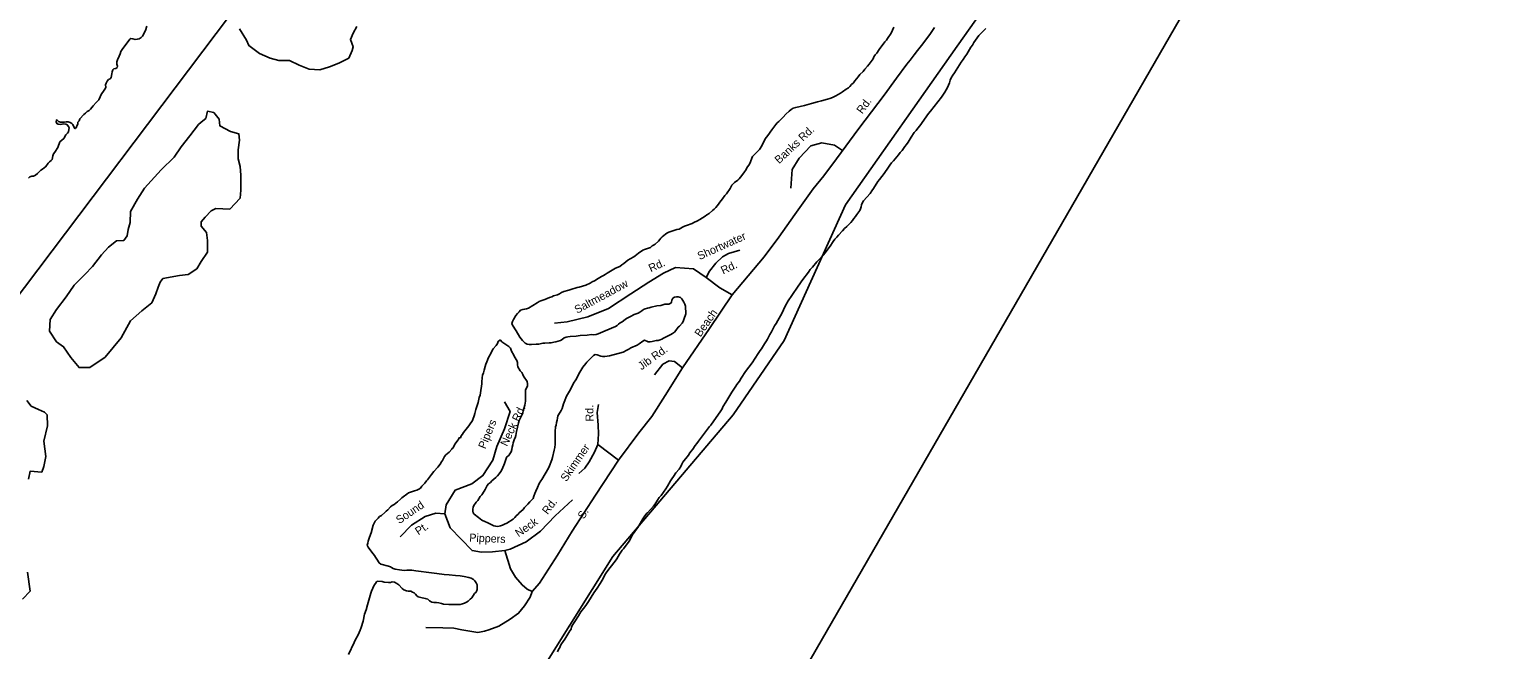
# Model space of a CAD drawing. Extents: x 1945482 to 2853149, y 66427 to 1015778.
# Drawn here: x 2369934 to 2381985, y 183619 to 188698 of the extents above; entities that cross this region are included whole.
import ezdxf

# ---------------------------------------------------------------- set-up
doc = ezdxf.new("R2010")
doc.units = 0
for name, color, linetype in [('Old_Level_10', 7, 'Continuous'), ('Old_Level_35', 7, 'Continuous'), ('Old_Level_52', 7, 'Continuous'), ('Old_Level_60', 7, 'Continuous'), ('Old_Level_61', 7, 'Continuous'), ('Old_Level_63', 7, 'Continuous')]:
    doc.layers.add(name, color=color, linetype=linetype)

msp = doc.modelspace()

# ---------------------------------------------------------------- linework, layer by layer
at = {"layer": 'Old_Level_35'}
for points in [[(2377352, 188713), (2377320, 188665), (2377258, 188581), (2377214, 188525), (2377187, 188490), (2377153, 188447), (2377126, 188412), (2377043, 188298), (2376940, 188160), (2376733, 187886), (2376549, 187638), (2376446, 187500), (2376358, 187391), (2376209, 187181), (2376076, 186997), (2375958, 186835), (2375695, 186525), (2375510, 186248), (2375289, 185927), (2375146, 185699), (2375035, 185529), (2374930, 185395), (2374764, 185170), (2374574, 184884), (2374383, 184589)], [(2376175, 187397), (2376186, 187551), (2376243, 187642), (2376340, 187745), (2376431, 187768), (2376534, 187751), (2376600, 187707)], [(2375483, 186666), (2375510, 186718), (2375562, 186784), (2375615, 186834), (2375665, 186862), (2375759, 186890)], [(2375695, 186525), (2375595, 186582), (2375483, 186666), (2375377, 186736), (2375229, 186747), (2375132, 186702), (2375013, 186628), (2374865, 186531), (2374682, 186411), (2374511, 186343), (2374341, 186302), (2374238, 186291)], [(2375058, 185869), (2375127, 185955), (2375178, 185983), (2375223, 185978), (2375289, 185927)], [(2373829, 185648), (2373874, 185568), (2373829, 185426), (2373766, 185283), (2373732, 185169), (2373652, 185044), (2373561, 184976), (2373424, 184924), (2373350, 184804), (2373339, 184730), (2373384, 184616), (2373563, 184429), (2373641, 184417), (2373730, 184420), (2373832, 184430), (2373874, 184440), (2374005, 184502), (2374125, 184588), (2374245, 184713), (2374387, 184844)], [(2374600, 185625), (2374589, 185560), (2374597, 185457), (2374598, 185385), (2374595, 185299)], [(2374595, 185299), (2374567, 185236), (2374523, 185157), (2374488, 185105), (2374438, 185061)], [(2374595, 185299), (2374764, 185170)], [(2373339, 184730), (2373265, 184736), (2373179, 184708), (2373065, 184639), (2372974, 184542)], [(2373832, 184430), (2373879, 184280), (2373920, 184211), (2373973, 184148), (2374014, 184114), (2374056, 184095), (2374115, 184164), (2374264, 184391), (2374383, 184589)], [(2374056, 184095), (2374038, 184047), (2373992, 183977), (2373944, 183916), (2373875, 183867), (2373782, 183810), (2373700, 183781), (2373664, 183769), (2373609, 183760), (2373561, 183767), (2373479, 183781), (2373414, 183793), (2373322, 183797), (2373185, 183800)]]:
    msp.add_lwpolyline(points, dxfattribs=at)
at = {"layer": 'Old_Level_52'}
msp.add_lwpolyline([(2374025, 183278), (2374717, 184381), (2375703, 185541), (2376120, 186151), (2376625, 187260), (2377538, 188560), (2378450, 189846), (2379097, 190699), (2379836, 191633), (2380270, 192172), (2380636, 192546), (2381122, 193186), (2381935, 194039), (2382395, 194579), (2382808, 195025), (2383201, 195385), (2383568, 195712), (2383954, 196092), (2384221, 196305), (2385214, 197018), (2385767, 197418), (2386440, 197845), (2386879, 198158)], dxfattribs=at)
at = {"layer": 'Old_Level_60'}
for points in [[(2370671, 188479), (2370679, 188498), (2370685, 188517), (2370694, 188533), (2370717, 188562), (2370736, 188589), (2370758, 188618), (2370766, 188623), (2370782, 188621), (2370800, 188616), (2370819, 188617), (2370835, 188621), (2370850, 188632), (2370861, 188643), (2370870, 188657), (2370877, 188675), (2370886, 188690), (2370898, 188725)], [(2376428, 188112), (2376476, 188127), (2376494, 188132), (2376516, 188140), (2376544, 188153), (2376563, 188164), (2376582, 188175), (2376599, 188186), (2376630, 188208), (2376649, 188219), (2376660, 188230), (2376674, 188246), (2376688, 188260), (2376700, 188278), (2376728, 188310), (2376740, 188328), (2376769, 188353), (2376782, 188371), (2376805, 188398), (2376817, 188414), (2376850, 188456), (2376857, 188473), (2376868, 188489), (2376881, 188503), (2376901, 188532), (2376947, 188595), (2376960, 188609), (2376967, 188623), (2376997, 188666), (2377020, 188717)], [(2377774, 188705), (2377755, 188686), (2377718, 188648), (2377703, 188628), (2377677, 188590), (2377665, 188570), (2377652, 188553), (2377618, 188494), (2377603, 188473), (2377588, 188451), (2377571, 188430), (2377545, 188385), (2377531, 188364), (2377518, 188341), (2377504, 188322), (2377491, 188300), (2377482, 188282), (2377476, 188261), (2377469, 188242), (2377459, 188222), (2377448, 188204), (2377439, 188183), (2377411, 188144), (2377320, 188027), (2377304, 188010), (2377233, 187908), (2377218, 187890), (2377204, 187870), (2377188, 187853), (2377162, 187816), (2377138, 187775), (2377125, 187756), (2377111, 187739), (2377087, 187706), (2377072, 187691), (2377059, 187672), (2377030, 187639), (2377017, 187621), (2377002, 187605), (2376988, 187586), (2376976, 187569), (2376941, 187517), (2376903, 187468), (2376889, 187452), (2376854, 187394), (2376839, 187375), (2376827, 187355), (2376770, 187295), (2376762, 187281)], [(2369926, 187480), (2369937, 187490), (2369953, 187496), (2369968, 187497), (2369984, 187504), (2370000, 187517), (2370007, 187523), (2370029, 187546), (2370042, 187554), (2370055, 187565), (2370069, 187575), (2370089, 187602), (2370100, 187614), (2370113, 187623), (2370120, 187633), (2370126, 187663), (2370133, 187678), (2370143, 187692), (2370168, 187731), (2370174, 187747), (2370177, 187762), (2370185, 187776), (2370216, 187805), (2370234, 187834), (2370246, 187847), (2370254, 187860), (2370258, 187877), (2370261, 187893), (2370255, 187903), (2370245, 187917), (2370232, 187923), (2370217, 187925), (2370202, 187923), (2370186, 187920), (2370169, 187921), (2370160, 187927), (2370155, 187942), (2370156, 187957), (2370161, 187955), (2370173, 187943), (2370188, 187938), (2370204, 187937), (2370221, 187939), (2370236, 187942), (2370253, 187941), (2370269, 187936), (2370283, 187928), (2370290, 187918), (2370305, 187888), (2370310, 187886), (2370317, 187893), (2370324, 187907), (2370331, 187922), (2370332, 187938), (2370341, 187950), (2370348, 187965), (2370380, 188002), (2370393, 188013), (2370406, 188024), (2370409, 188025), (2370423, 188035), (2370436, 188045), (2370457, 188072), (2370481, 188098), (2370504, 188120), (2370525, 188170), (2370536, 188185), (2370557, 188217), (2370560, 188226), (2370558, 188243), (2370564, 188258), (2370573, 188275), (2370583, 188287), (2370597, 188294), (2370605, 188304), (2370609, 188335), (2370612, 188350), (2370618, 188367), (2370626, 188374), (2370643, 188378), (2370654, 188386), (2370656, 188397), (2370652, 188413), (2370652, 188432), (2370657, 188448), (2370671, 188479)], [(2374297, 186544), (2374316, 186552), (2374356, 186562), (2374373, 186567), (2374425, 186584), (2374442, 186588), (2374495, 186604), (2374531, 186620), (2374548, 186630), (2374567, 186640), (2374597, 186657), (2374623, 186674), (2374640, 186682), (2374655, 186691), (2374669, 186702), (2374697, 186719), (2374726, 186735), (2374739, 186743), (2374773, 186757), (2374791, 186769), (2374806, 186781), (2374840, 186807), (2374859, 186818), (2374888, 186834), (2374900, 186843), (2374928, 186866), (2374962, 186889), (2374977, 186896), (2375000, 186903), (2375025, 186913), (2375040, 186925), (2375056, 186934), (2375063, 186938), (2375090, 186963), (2375101, 186976), (2375110, 186989), (2375120, 187000), (2375147, 187021), (2375160, 187030), (2375176, 187037), (2375193, 187042), (2375242, 187059), (2375259, 187063), (2375289, 187077), (2375304, 187086), (2375320, 187093), (2375366, 187109), (2375380, 187116), (2375412, 187130), (2375430, 187140), (2375473, 187169), (2375488, 187178), (2375507, 187190), (2375534, 187215), (2375547, 187225), (2375560, 187239), (2375573, 187254), (2375583, 187267), (2375593, 187282), (2375604, 187297), (2375615, 187309), (2375635, 187338), (2375647, 187352), (2375678, 187394), (2375692, 187423), (2375702, 187434), (2375714, 187445), (2375740, 187464), (2375753, 187475), (2375775, 187502), (2375795, 187531), (2375805, 187543), (2375821, 187572), (2375831, 187585), (2375840, 187600), (2375862, 187657), (2375918, 187714), (2375939, 187744), (2375965, 187802), (2375988, 187829), (2376019, 187875), (2376053, 187920), (2376065, 187932), (2376077, 187943), (2376101, 187969), (2376113, 187979), (2376135, 188004), (2376162, 188028), (2376178, 188043), (2376196, 188052), (2376216, 188059), (2376289, 188076), (2376346, 188090), (2376394, 188104), (2376428, 188112)], [(2376762, 187281), (2376755, 187261), (2376752, 187245), (2376748, 187229), (2376740, 187214), (2376717, 187181), (2376707, 187165), (2376693, 187149), (2376682, 187133), (2376667, 187116), (2376650, 187100), (2376635, 187083), (2376616, 187066), (2376600, 187048), (2376567, 187014), (2376553, 186996), (2376537, 186981), (2376524, 186961), (2376498, 186924), (2376472, 186886), (2376456, 186868), (2376442, 186848), (2376424, 186831), (2376390, 186794), (2376352, 186752), (2376335, 186732), (2376320, 186711), (2376275, 186651), (2376261, 186631), (2376249, 186613), (2376235, 186594), (2376183, 186518), (2376154, 186475), (2376130, 186431), (2376103, 186372), (2376069, 186314), (2376055, 186290), (2376041, 186269), (2376017, 186222), (2376004, 186199), (2375985, 186161), (2375977, 186147), (2375960, 186122), (2375935, 186083), (2375925, 186069), (2375909, 186044), (2375882, 186006), (2375859, 185968), (2375832, 185932), (2375804, 185896), (2375769, 185843), (2375754, 185816), (2375734, 185790), (2375726, 185777), (2375692, 185726), (2375684, 185712), (2375643, 185646), (2375619, 185606), (2375612, 185590), (2375596, 185566), (2375544, 185493), (2375520, 185458), (2375510, 185446), (2375493, 185423), (2375475, 185402), (2375419, 185326), (2375406, 185306), (2375391, 185290), (2375372, 185260), (2375358, 185245), (2375348, 185229), (2375347, 185230), (2375336, 185212), (2375291, 185154), (2375282, 185138), (2375273, 185119), (2375259, 185097), (2375234, 185066), (2375214, 185036), (2375200, 185018), (2375188, 185000), (2375164, 184958), (2375150, 184936), (2375112, 184882), (2375097, 184865), (2375084, 184843), (2375060, 184808), (2375049, 184794), (2375000, 184740), (2374995, 184735), (2374974, 184706), (2374963, 184690), (2374942, 184652), (2374921, 184618), (2374911, 184604), (2374882, 184568), (2374874, 184555), (2374862, 184527)], [(2374705, 186252), (2374634, 186220), (2374596, 186204), (2374581, 186200), (2374562, 186197), (2374541, 186198), (2374505, 186194), (2374449, 186190), (2374416, 186186), (2374368, 186183), (2374349, 186181), (2374334, 186177), (2374317, 186171), (2374301, 186159), (2374287, 186151), (2374249, 186139), (2374233, 186136), (2374212, 186132), (2374196, 186130), (2374159, 186127), (2374143, 186127), (2374109, 186121), (2374089, 186119), (2374049, 186117), (2374032, 186118), (2374015, 186121), (2373998, 186128), (2373986, 186139), (2373975, 186151), (2373964, 186164), (2373953, 186178), (2373925, 186229), (2373895, 186276), (2373890, 186290), (2373895, 186306), (2373903, 186323), (2373922, 186356), (2373934, 186371), (2373949, 186385), (2373961, 186398), (2373978, 186404), (2373993, 186406), (2374008, 186409), (2374026, 186416), (2374097, 186458), (2374113, 186469), (2374126, 186475), (2374158, 186487), (2374178, 186494), (2374197, 186502), (2374216, 186508), (2374231, 186515), (2374262, 186523), (2374280, 186532), (2374297, 186544)], [(2374241, 185274), (2374243, 185302), (2374244, 185367), (2374245, 185406), (2374248, 185442), (2374251, 185458), (2374256, 185478), (2374260, 185498), (2374262, 185515), (2374266, 185532), (2374286, 185562), (2374294, 185576), (2374301, 185593), (2374313, 185631), (2374319, 185646), (2374338, 185693), (2374353, 185722), (2374370, 185750), (2374393, 185800), (2374412, 185829), (2374446, 185892), (2374472, 185932), (2374494, 185962), (2374504, 185973), (2374531, 185999), (2374557, 186026), (2374571, 186035), (2374588, 186033), (2374617, 186022), (2374632, 186019), (2374650, 186019), (2374669, 186022), (2374688, 186025), (2374801, 186055), (2374832, 186071), (2374849, 186080), (2374864, 186089), (2374915, 186113), (2374932, 186123), (2374962, 186146), (2374976, 186152), (2375000, 186143), (2375007, 186140), (2375024, 186140), (2375039, 186142), (2375073, 186149), (2375089, 186151), (2375104, 186155), (2375118, 186161), (2375131, 186170), (2375192, 186199), (2375206, 186207), (2375222, 186218), (2375234, 186231), (2375251, 186258), (2375263, 186268), (2375285, 186293), (2375292, 186306), (2375299, 186321), (2375314, 186368), (2375314, 186384), (2375313, 186415), (2375311, 186432), (2375306, 186447), (2375299, 186464), (2375283, 186492), (2375270, 186503), (2375253, 186507), (2375238, 186507), (2375221, 186505), (2375208, 186496), (2375200, 186480), (2375197, 186464), (2375191, 186456), (2375175, 186449), (2375142, 186447), (2375126, 186443), (2375109, 186438), (2375078, 186435), (2375031, 186422), (2375014, 186419), (2375000, 186416), (2374982, 186410), (2374968, 186403), (2374954, 186393), (2374939, 186383), (2374923, 186375), (2374892, 186363), (2374861, 186346), (2374845, 186339), (2374830, 186330), (2374817, 186321), (2374792, 186303), (2374777, 186295), (2374764, 186284), (2374753, 186273), (2374738, 186264), (2374705, 186252)], [(2373229, 185054), (2373249, 185078), (2373282, 185113), (2373300, 185138), (2373311, 185156), (2373320, 185168), (2373337, 185199), (2373349, 185215), (2373362, 185224), (2373375, 185235), (2373398, 185261), (2373399, 185266), (2373405, 185269), (2373423, 185303), (2373445, 185333), (2373453, 185346), (2373457, 185353), (2373467, 185354), (2373474, 185369), (2373483, 185383), (2373492, 185396), (2373515, 185423), (2373524, 185438), (2373535, 185450), (2373553, 185476), (2373564, 185489), (2373570, 185504), (2373581, 185533), (2373586, 185552), (2373594, 185584), (2373613, 185641), (2373622, 185682), (2373628, 185703), (2373632, 185722), (2373634, 185741), (2373639, 185776), (2373642, 185794), (2373644, 185812), (2373645, 185845), (2373649, 185865), (2373657, 185885), (2373663, 185906), (2373670, 185937), (2373676, 185957), (2373684, 185975), (2373697, 186012), (2373717, 186045), (2373726, 186063), (2373736, 186081), (2373761, 186110), (2373770, 186126), (2373776, 186142), (2373790, 186153), (2373797, 186152), (2373807, 186139), (2373863, 186102)], [(2373863, 186102), (2373878, 186086), (2373886, 186064), (2373904, 186031), (2373910, 186015), (2373929, 185985), (2373934, 185969), (2373935, 185951), (2373937, 185935), (2373957, 185903), (2373971, 185888), (2373979, 185873), (2373985, 185859), (2374014, 185815), (2374018, 185794), (2374016, 185778), (2374002, 185743), (2374001, 185723), (2374000, 185654), (2373999, 185637), (2373996, 185621), (2373983, 185574), (2373978, 185559), (2373964, 185528), (2373950, 185495), (2373944, 185477), (2373926, 185405), (2373922, 185373), (2373916, 185353), (2373910, 185345), (2373906, 185329), (2373899, 185312), (2373896, 185296), (2373892, 185276), (2373888, 185258), (2373882, 185239), (2373873, 185221), (2373863, 185209), (2373849, 185197), (2373841, 185183), (2373828, 185144), (2373810, 185096), (2373799, 185076), (2373786, 185058), (2373771, 185043), (2373758, 185029), (2373726, 185000), (2373713, 184987), (2373698, 184976), (2373687, 184963), (2373679, 184946), (2373671, 184931), (2373662, 184917), (2373644, 184886), (2373630, 184872), (2373610, 184841), (2373596, 184826), (2373577, 184799), (2373571, 184784), (2373569, 184769), (2373569, 184753), (2373572, 184739), (2373581, 184727), (2373615, 184701), (2373644, 184680), (2373672, 184664), (2373687, 184659), (2373742, 184633), (2373757, 184629), (2373774, 184628), (2373795, 184631), (2373811, 184638), (2373830, 184646), (2373847, 184655), (2373899, 184687), (2373913, 184700), (2373925, 184714), (2373940, 184728), (2373950, 184740), (2373981, 184767), (2373993, 184783), (2374019, 184811), (2374035, 184830), (2374063, 184856), (2374069, 184875), (2374078, 184896), (2374086, 184917), (2374099, 184946), (2374113, 184980), (2374126, 185000), (2374135, 185012), (2374188, 185104), (2374197, 185125), (2374216, 185173), (2374222, 185192), (2374237, 185252), (2374241, 185274)], [(2373111, 184058), (2373121, 184052), (2373142, 184046), (2373179, 184038), (2373199, 184031), (2373214, 184018), (2373234, 184008), (2373249, 184005), (2373272, 184004), (2373291, 184001), (2373311, 183997), (2373329, 183992), (2373371, 183987), (2373390, 183987), (2373426, 183989), (2373465, 183989), (2373484, 183993), (2373501, 184000), (2373517, 184007), (2373531, 184016), (2373548, 184031), (2373560, 184044), (2373584, 184077), (2373596, 184090), (2373605, 184111), (2373605, 184132), (2373604, 184148), (2373596, 184165), (2373586, 184182), (2373574, 184194), (2373556, 184203), (2373535, 184208), (2373498, 184218), (2373464, 184223), (2373428, 184226), (2373374, 184232), (2373333, 184234), (2373274, 184242), (2373253, 184244), (2373229, 184248), (2373101, 184264), (2373085, 184267), (2373068, 184269), (2373028, 184269), (2373011, 184267), (2372988, 184268), (2372968, 184271), (2372933, 184278), (2372916, 184283), (2372902, 184290), (2372893, 184297), (2372878, 184302), (2372814, 184319), (2372801, 184329), (2372782, 184360), (2372771, 184376), (2372763, 184390), (2372752, 184404), (2372742, 184416), (2372711, 184458), (2372704, 184474), (2372709, 184490), (2372712, 184508), (2372717, 184524), (2372721, 184540), (2372735, 184575), (2372753, 184639), (2372759, 184655), (2372768, 184670), (2372794, 184695), (2372805, 184708), (2372821, 184718), (2372849, 184742), (2372860, 184753), (2372872, 184764), (2372895, 184787), (2372908, 184798), (2372923, 184807), (2372937, 184818), (2372952, 184828), (2372975, 184850), (2372986, 184862), (2372998, 184870), (2373027, 184893), (2373041, 184903), (2373090, 184919), (2373109, 184924), (2373126, 184932), (2373139, 184941), (2373150, 184957), (2373165, 184970), (2373176, 184981), (2373190, 185000), (2373198, 185010), (2373229, 185054)], [(2374862, 184527), (2374850, 184507), (2374805, 184445), (2374793, 184432), (2374770, 184400), (2374749, 184362), (2374736, 184342), (2374696, 184290), (2374667, 184256), (2374651, 184230), (2374637, 184200), (2374613, 184160), (2374589, 184122), (2374562, 184083), (2374517, 184012), (2374496, 183981), (2374475, 183956), (2374465, 183943), (2374454, 183927), (2374434, 183894), (2374405, 183850), (2374390, 183825), (2374379, 183805), (2374374, 183787), (2374364, 183773), (2374323, 183704), (2374296, 183666), (2374287, 183651), (2374282, 183636), (2374272, 183620), (2374262, 183601)], [(2372550, 183578), (2372596, 183677), (2372604, 183695), (2372628, 183741), (2372645, 183779), (2372653, 183800), (2372669, 183852), (2372682, 183909), (2372695, 183944), (2372707, 183986), (2372727, 184063), (2372732, 184080), (2372739, 184098), (2372760, 184146), (2372770, 184161), (2372779, 184174), (2372785, 184179), (2372825, 184176), (2372842, 184172), (2372877, 184168), (2372893, 184169), (2372908, 184174), (2372928, 184171), (2372947, 184159), (2372962, 184148), (2372989, 184119), (2373004, 184107), (2373024, 184100), (2373041, 184097), (2373060, 184096), (2373075, 184090), (2373089, 184084), (2373100, 184074), (2373111, 184058)]]:
    msp.add_lwpolyline(points, dxfattribs=at)
at = {"layer": 'Old_Level_61'}
for points in [[(2372618, 188723), (2372588, 188668), (2372566, 188616), (2372588, 188555), (2372581, 188524), (2372552, 188462), (2372471, 188421), (2372395, 188390), (2372314, 188366)], [(2372314, 188366), (2372227, 188373), (2372146, 188404), (2372066, 188442), (2371978, 188442), (2371909, 188462), (2371821, 188500), (2371734, 188565), (2371715, 188610), (2371657, 188702)], [(2370430, 185928), (2370342, 185928), (2370273, 186010), (2370214, 186099), (2370156, 186140), (2370098, 186226), (2370105, 186322), (2370156, 186404), (2370236, 186507), (2370302, 186603), (2370390, 186692), (2370452, 186757), (2370525, 186853), (2370583, 186914), (2370649, 186966), (2370708, 186969), (2370737, 187007), (2370744, 187058), (2370759, 187116), (2370762, 187206), (2370821, 187308), (2370879, 187397), (2371014, 187548), (2371120, 187651), (2371179, 187736), (2371248, 187825), (2371321, 187918), (2371343, 187938), (2371380, 187969), (2371394, 188027), (2371445, 188017), (2371489, 187962), (2371496, 187908), (2371584, 187863), (2371650, 187843), (2371657, 187791), (2371646, 187712), (2371646, 187637), (2371661, 187575), (2371668, 187503), (2371668, 187380), (2371661, 187315), (2371577, 187226), (2371463, 187230), (2371423, 187212), (2371376, 187161), (2371343, 187123), (2371343, 187086), (2371387, 187034), (2371394, 186969), (2371394, 186873), (2371343, 186798), (2371306, 186736), (2371237, 186692), (2371164, 186682), (2371029, 186658), (2371007, 186627), (2370989, 186586), (2370970, 186531), (2370938, 186459), (2370857, 186394), (2370762, 186312), (2370686, 186171), (2370554, 186014), (2370430, 185928)], [(2369913, 185658), (2369950, 185613), (2370008, 185586), (2370059, 185562), (2370081, 185541), (2370083, 185450), (2370052, 185325), (2370068, 185199), (2370052, 185118), (2370036, 185073), (2369941, 185081), (2369926, 185014)], [(2369918, 184253), (2369941, 184098), (2369878, 184031)]]:
    msp.add_lwpolyline(points, dxfattribs=at)
at = {"layer": 'Old_Level_63'}
msp.add_line((2368085, 184193), (2374089, 192136), dxfattribs=at)
msp.add_lwpolyline([(2347995, 148690), (2356215, 148690), (2381299, 192136)], dxfattribs=at)

# ---------------------------------------------------------------- texts
at = {"layer": 'Old_Level_10'}
for s, rotation, p in [('Rd.', 53.5888, (2376761, 188001)), ('Banks Rd.', 43.2757, (2376080, 187593)), ('Shortwater', 24.2556, (2375428, 186808)), ('Rd.', 24.6081, (2375028, 186708)), ('Rd.', 25.5708, (2375621, 186690)), ('Saltmeadow', 28.3331, (2374424, 186368)), ('Beach', 55.0796, (2375435, 186174)), ('Jib Rd.', 35.5715, (2374951, 185905)), ('Neck Rd.', 64.7019, (2373850, 185278)), ('Rd.', 91.2284, (2374559, 185487)), ('Pipers ', 67.6116, (2373671, 185257)), ('Skimmer', 55.5168, (2374336, 184989)), ('Sound', 33.937, (2372966, 184645)), ('Rd.', 52.2036, (2374182, 184720)), ('S.', 58.7941, (2374479, 184682)), ('Pt.', 33.937, (2373123, 184553)), ('Neck', 34.5543, (2373944, 184537)), ('Pippers', 357.5502, (2373539, 184504))]:
    msp.add_text(s, height=65.6, rotation=rotation, dxfattribs=at).set_placement(p)

doc.saveas('drawing.dxf')
